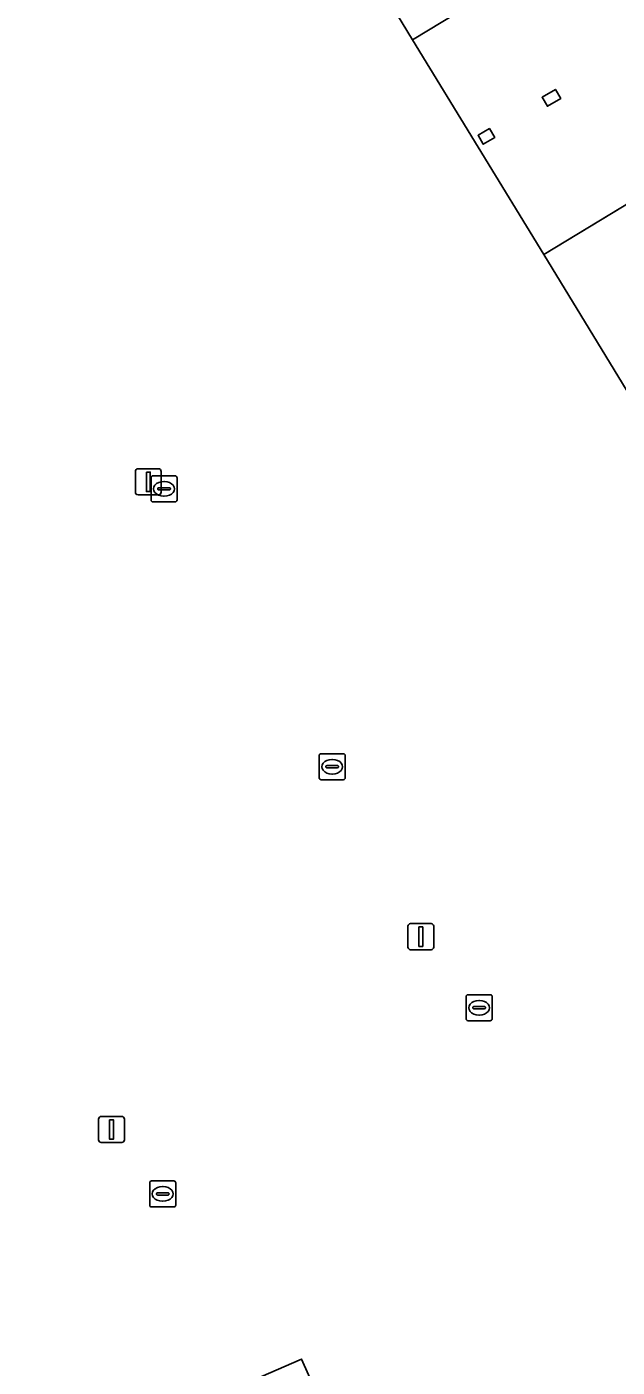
# Model space of a CAD drawing. Extents: x 159888 to 160761, y 384031 to 384750.
# Drawn here: x 160401.8 to 160424.5, y 384578.8 to 384630.2 of the extents above; entities that cross this region are included whole.
import ezdxf

# ---------------------------------------------------------------- set-up
doc = ezdxf.new("R2010")
doc.units = 0
for name, color, linetype in [('IMGEO_Erf', 7, 'Continuous'), ('IMGEO_Kolk', 7, 'Continuous'), ('IMGEO_Lichtmast', 7, 'Continuous'), ('IMGEO_Pand', 7, 'Continuous'), ('IMGEO_Pand_overbouw', 7, 'Continuous')]:
    doc.layers.add(name, color=color, linetype=linetype)

msp = doc.modelspace()

# ---------------------------------------------------------------- linework, layer by layer
at = {"layer": 'IMGEO_Erf'}
for points in [[(160420.68, 384632.174), (160416.644, 384629.719), (160403.36, 384651.559)], [(160423.166, 384572.604), (160432.047, 384578.89), (160429.131, 384583.037), (160435.204, 384587.306), (160438.111, 384583.181), (160438.257, 384583.285), (160437.736, 384584.147), (160436.184, 384586.715), (160441.071, 384589.697), (160439.295, 384592.609), (160421.683, 384621.476), (160429.178, 384626.026), (160430.061, 384626.562), (160424.95, 384634.77)], [(160401.843, 384574.522), (160412.389, 384579.108), (160415.493, 384572.149)]]:
    msp.add_lwpolyline(points, dxfattribs=at)
for points in [[(160421.617, 384627.51), (160422.125, 384627.811), (160422.329, 384627.467), (160421.821, 384627.166)], [(160419.156, 384626.053), (160419.595, 384626.313), (160419.799, 384625.969), (160419.36, 384625.709)]]:
    msp.add_lwpolyline(points, close=True, dxfattribs=at)
at = {"layer": 'IMGEO_Kolk'}
for p, q in [((160406.609, 384612.064), (160406.609, 384612.916)), ((160406.684, 384612.99), (160407.536, 384612.99)), ((160407.61, 384612.916), (160407.61, 384612.064)), ((160406.868, 384612.484), (160406.868, 384612.496)), ((160407.306, 384612.447), (160406.908, 384612.447)), ((160406.911, 384612.533), (160407.309, 384612.533)), ((160407.097, 384612.77), (160407.122, 384612.77)), ((160407.352, 384612.496), (160407.352, 384612.484)), ((160407.536, 384611.99), (160406.684, 384611.99)), ((160407.12, 384612.21), (160407.095, 384612.21)), ((160413.06, 384601.405), (160413.06, 384602.257)), ((160413.135, 384602.331), (160413.987, 384602.331)), ((160413.548, 384602.111), (160413.573, 384602.111)), ((160414.061, 384602.257), (160414.061, 384601.405)), ((160413.319, 384601.825), (160413.319, 384601.837)), ((160413.757, 384601.788), (160413.359, 384601.788)), ((160413.362, 384601.874), (160413.76, 384601.874)), ((160413.571, 384601.551), (160413.546, 384601.551)), ((160413.803, 384601.837), (160413.803, 384601.825)), ((160413.987, 384601.331), (160413.135, 384601.331)), ((160418.699, 384592.159), (160418.699, 384593.011)), ((160418.774, 384593.085), (160419.626, 384593.085)), ((160419.187, 384592.865), (160419.212, 384592.865)), ((160419.7, 384593.011), (160419.7, 384592.159)), ((160418.958, 384592.579), (160418.958, 384592.591)), ((160419.396, 384592.542), (160418.998, 384592.542)), ((160419.001, 384592.628), (160419.399, 384592.628)), ((160419.21, 384592.305), (160419.185, 384592.305)), ((160419.442, 384592.591), (160419.442, 384592.579)), ((160419.626, 384592.085), (160418.774, 384592.085)), ((160406.558, 384585.018), (160406.558, 384585.87)), ((160406.633, 384585.944), (160407.485, 384585.944)), ((160407.046, 384585.724), (160407.071, 384585.724)), ((160407.559, 384585.87), (160407.559, 384585.018)), ((160406.817, 384585.438), (160406.817, 384585.45)), ((160407.255, 384585.401), (160406.857, 384585.401)), ((160406.86, 384585.487), (160407.258, 384585.487)), ((160407.069, 384585.164), (160407.044, 384585.164)), ((160407.301, 384585.45), (160407.301, 384585.438)), ((160407.485, 384584.944), (160406.633, 384584.944))]:
    msp.add_line(p, q, dxfattribs=at)
for points in [[(160406.609, 384612.064), (160406.609, 384612.916)], [(160406.684, 384612.99), (160407.536, 384612.99)], [(160407.61, 384612.916), (160407.61, 384612.064)], [(160407.536, 384611.99), (160406.684, 384611.99)], [(160413.06, 384601.405), (160413.06, 384602.257)], [(160413.135, 384602.331), (160413.987, 384602.331)], [(160414.061, 384602.257), (160414.061, 384601.405)], [(160413.987, 384601.331), (160413.135, 384601.331)], [(160418.699, 384592.159), (160418.699, 384593.011)], [(160418.774, 384593.085), (160419.626, 384593.085)], [(160419.7, 384593.011), (160419.7, 384592.159)], [(160419.626, 384592.085), (160418.774, 384592.085)], [(160406.558, 384585.018), (160406.558, 384585.87)], [(160406.633, 384585.944), (160407.485, 384585.944)], [(160407.559, 384585.87), (160407.559, 384585.018)], [(160407.485, 384584.944), (160406.633, 384584.944)]]:
    msp.add_lwpolyline(points, dxfattribs=at)
for centre, radius, start, end in [((160406.686, 384612.914), 0.0765, 91.552, 178.448), ((160406.686, 384612.914), 0.0765, 91.552, 178.448), ((160407.534, 384612.914), 0.0765, 1.552, 88.448), ((160407.534, 384612.914), 0.0765, 1.552, 88.448), ((160406.908, 384612.493), 0.0403, 85.8775, 175.7526), ((160406.905, 384612.483), 0.0366, 178.938, 274.7102), ((160407.309, 384612.49), 0.043, 264.8664, 352.4533), ((160407.313, 384612.495), 0.0386, 1.7309, 96.639), ((160406.686, 384612.066), 0.0765, 181.552, 268.448), ((160406.686, 384612.066), 0.0765, 181.552, 268.448), ((160407.534, 384612.066), 0.0765, 271.552, 358.448), ((160407.534, 384612.066), 0.0765, 271.552, 358.448), ((160413.137, 384602.255), 0.0765, 91.552, 178.448), ((160413.137, 384602.255), 0.0765, 91.552, 178.448), ((160413.985, 384602.255), 0.0765, 1.552, 88.448), ((160413.985, 384602.255), 0.0765, 1.552, 88.448), ((160413.359, 384601.834), 0.0403, 85.8775, 175.7526), ((160413.356, 384601.824), 0.0366, 178.938, 274.7102), ((160413.76, 384601.831), 0.043, 264.8664, 352.4533), ((160413.764, 384601.836), 0.0386, 1.7309, 96.639), ((160413.137, 384601.407), 0.0765, 181.552, 268.448), ((160413.137, 384601.407), 0.0765, 181.552, 268.448), ((160413.985, 384601.407), 0.0765, 271.552, 358.448), ((160413.985, 384601.407), 0.0765, 271.552, 358.448), ((160418.776, 384593.009), 0.0765, 91.552, 178.448), ((160418.776, 384593.009), 0.0765, 91.552, 178.448), ((160419.624, 384593.009), 0.0765, 1.552, 88.448), ((160419.624, 384593.009), 0.0765, 1.552, 88.448), ((160418.998, 384592.588), 0.0403, 85.8775, 175.7526), ((160418.995, 384592.578), 0.0366, 178.938, 274.7102), ((160419.399, 384592.585), 0.043, 264.8664, 352.4533), ((160419.403, 384592.59), 0.0386, 1.7309, 96.639), ((160418.776, 384592.161), 0.0765, 181.552, 268.448), ((160418.776, 384592.161), 0.0765, 181.552, 268.448), ((160419.624, 384592.161), 0.0765, 271.552, 358.448), ((160419.624, 384592.161), 0.0765, 271.552, 358.448), ((160406.635, 384585.868), 0.0765, 91.552, 178.448), ((160406.635, 384585.868), 0.0765, 91.552, 178.448), ((160407.483, 384585.868), 0.0765, 1.552, 88.448), ((160407.483, 384585.868), 0.0765, 1.552, 88.448), ((160406.857, 384585.447), 0.0403, 85.8775, 175.7526), ((160406.854, 384585.437), 0.0366, 178.938, 274.7102), ((160407.258, 384585.444), 0.043, 264.8664, 352.4533), ((160407.262, 384585.449), 0.0386, 1.7309, 96.639), ((160406.635, 384585.02), 0.0765, 181.552, 268.448), ((160406.635, 384585.02), 0.0765, 181.552, 268.448), ((160407.483, 384585.02), 0.0765, 271.552, 358.448), ((160407.483, 384585.02), 0.0765, 271.552, 358.448)]:
    msp.add_arc(centre, radius, start, end, dxfattribs=at)
for centre, major_axis, ratio, start_param, end_param in [((160407.096, 384612.49), (-0.387, 0.002), 0.722429, 4.712389, 7.853982), ((160407.121, 384612.49), (-0.39, 0.002), 0.717154, 1.570796, 4.712389), ((160413.547, 384601.831), (-0.387, 0.002), 0.722429, 4.712389, 7.853982), ((160413.572, 384601.831), (-0.39, 0.002), 0.717154, 1.570796, 4.712389), ((160419.186, 384592.585), (-0.387, 0.002), 0.722429, 4.712389, 7.853982), ((160419.211, 384592.585), (-0.39, 0.002), 0.717154, 1.570796, 4.712389), ((160407.045, 384585.444), (-0.387, 0.002), 0.722429, 4.712389, 7.853982), ((160407.07, 384585.444), (-0.39, 0.002), 0.717154, 1.570796, 4.712389)]:
    msp.add_ellipse(centre, major_axis=major_axis, ratio=ratio, start_param=start_param, end_param=end_param, dxfattribs=at)
at = {"layer": 'IMGEO_Lichtmast'}
for p, q in [((160406.01, 384612.36), (160406.01, 384613.16)), ((160406.01, 384613.16), (160406.01, 384612.36)), ((160406.11, 384613.26), (160406.9, 384613.26)), ((160406.9, 384613.26), (160406.11, 384613.26)), ((160407, 384613.16), (160407, 384612.36)), ((160407, 384612.36), (160407, 384613.16)), ((160406.9, 384612.26), (160406.11, 384612.26)), ((160406.11, 384612.26), (160406.9, 384612.26)), ((160416.468, 384594.911), (160416.468, 384595.711)), ((160416.468, 384595.711), (160416.468, 384594.911)), ((160416.568, 384595.811), (160417.358, 384595.811)), ((160417.358, 384595.811), (160416.568, 384595.811)), ((160417.458, 384595.711), (160417.458, 384594.911)), ((160417.458, 384594.911), (160417.458, 384595.711)), ((160417.358, 384594.811), (160416.568, 384594.811)), ((160416.568, 384594.811), (160417.358, 384594.811)), ((160404.599, 384587.516), (160404.599, 384588.316)), ((160404.599, 384588.316), (160404.599, 384587.516)), ((160404.699, 384588.416), (160405.489, 384588.416)), ((160405.489, 384588.416), (160404.699, 384588.416)), ((160405.589, 384588.316), (160405.589, 384587.516)), ((160405.589, 384587.516), (160405.589, 384588.316)), ((160405.489, 384587.416), (160404.699, 384587.416)), ((160404.699, 384587.416), (160405.489, 384587.416))]:
    msp.add_line(p, q, dxfattribs=at)
for points in [[(160406.43, 384613.135), (160406.58, 384613.135), (160406.58, 384612.385), (160406.43, 384612.385), (160406.43, 384613.135)], [(160416.888, 384595.686), (160417.038, 384595.686), (160417.038, 384594.936), (160416.888, 384594.936), (160416.888, 384595.686)], [(160405.019, 384588.291), (160405.169, 384588.291), (160405.169, 384587.541), (160405.019, 384587.541), (160405.019, 384588.291)]]:
    msp.add_lwpolyline(points, dxfattribs=at)
for centre, start, end in [((160406.11, 384613.16), 90, 180), ((160406.11, 384613.16), 90, 180), ((160406.9, 384613.16), 0, 90), ((160406.9, 384613.16), 360, 90), ((160406.11, 384612.36), 180, 270), ((160406.11, 384612.36), 180, 270), ((160406.9, 384612.36), 270, 0), ((160406.9, 384612.36), 270, 0), ((160416.568, 384595.711), 90, 180), ((160416.568, 384595.711), 90, 180), ((160417.358, 384595.711), 0, 90), ((160417.358, 384595.711), 360, 90), ((160416.568, 384594.911), 180, 270), ((160416.568, 384594.911), 180, 270), ((160417.358, 384594.911), 270, 0), ((160417.358, 384594.911), 270, 0), ((160404.699, 384588.316), 90, 180), ((160404.699, 384588.316), 90, 180), ((160405.489, 384588.316), 0, 90), ((160405.489, 384588.316), 360, 90), ((160404.699, 384587.516), 180, 270), ((160404.699, 384587.516), 180, 270), ((160405.489, 384587.516), 270, 0), ((160405.489, 384587.516), 270, 0)]:
    msp.add_arc(centre, 0.1, start, end, dxfattribs=at)
at = {"layer": 'IMGEO_Pand'}
msp.add_lwpolyline([(160403.36, 384651.559), (160416.644, 384629.719), (160420.68, 384632.174)], dxfattribs=at)
for points in [[(160422.125, 384627.811), (160421.617, 384627.51), (160421.821, 384627.166), (160422.329, 384627.467)], [(160436.322, 384620.038), (160431.955, 384627.232), (160431.851, 384627.403), (160431.742, 384627.583), (160430.061, 384626.562), (160429.178, 384626.026), (160421.683, 384621.476), (160439.295, 384592.609), (160441.071, 384589.697), (160442.566, 384587.246), (160452.509, 384593.413), (160451.383, 384595.228)], [(160419.595, 384626.313), (160419.156, 384626.053), (160419.36, 384625.709), (160419.799, 384625.969)], [(160404.798, 384567.512), (160415.493, 384572.149), (160412.389, 384579.108), (160401.843, 384574.522)]]:
    msp.add_lwpolyline(points, close=True, dxfattribs=at)
at = {"layer": 'IMGEO_Pand_overbouw'}
msp.add_lwpolyline([(160427.213, 384636.77), (160424.821, 384640.699), (160424.576, 384641.101), (160422.184, 384645.03), (160421.79, 384645.677), (160421.685, 384645.613), (160421.975, 384645.142), (160421.329, 384644.751), (160421.028, 384645.215), (160419.246, 384644.139), (160424.95, 384634.77), (160424.12, 384634.267), (160420.68, 384632.174), (160416.644, 384629.719), (160421.683, 384621.476), (160430.061, 384626.562), (160431.742, 384627.583), (160431.561, 384627.882), (160432.219, 384628.281), (160432.509, 384627.803), (160432.667, 384627.898), (160432.445, 384628.259), (160429.89, 384632.412)], close=True, dxfattribs=at)

doc.saveas('drawing.dxf')
